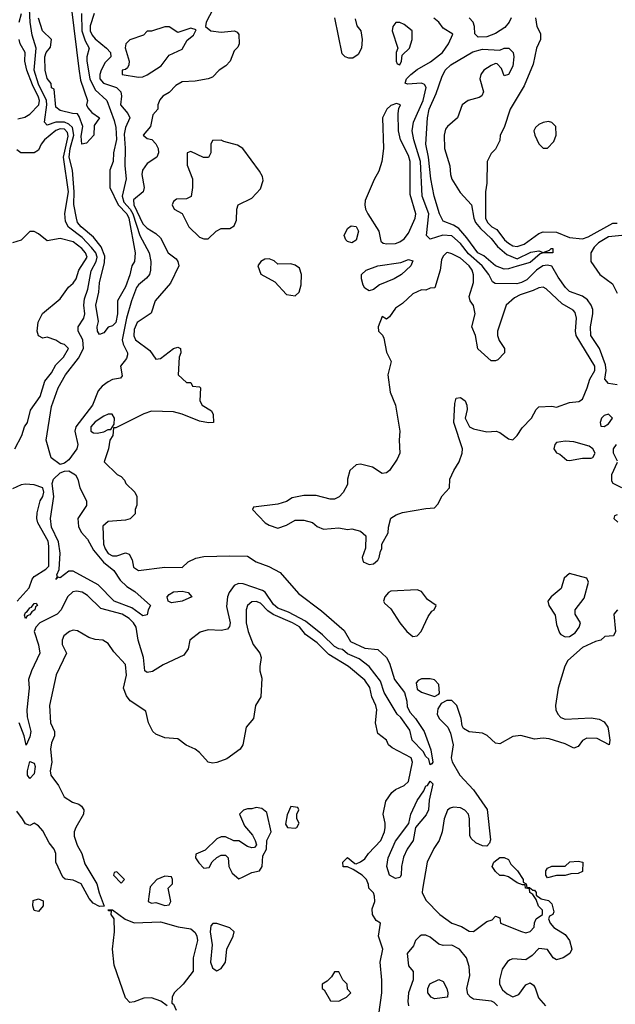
# Model space of a CAD drawing. Header units: inches. Extents: x 2380053 to 2584298, y 380219 to 546618.
# Tile 696 of 788: x 2545444 to 2548181, y 460817 to 465341. Entities that reach past the tile are written whole.
import ezdxf

# ---------------------------------------------------------------- set-up
doc = ezdxf.new("R2010")
doc.units = ezdxf.units.IN
doc.header["$MEASUREMENT"] = 0
doc.layers.add('C5446', color=7, linetype='Continuous')

msp = doc.modelspace()

# ---------------------------------------------------------------- linework, layer by layer
at = {"layer": 'C5446', "color": 2}
for points, elevation in [([(2546345.7, 465414.3), (2546301, 465330), (2546298, 465310), (2546322, 465290), (2546370, 465284), (2546430.8, 465290.8), (2546443.6, 465283.6), (2546450, 465274), (2546452, 465230), (2546445.4, 465214.6), (2546430, 465198), (2546410.8, 465150), (2546391, 465130), (2546361, 465110), (2546330, 465077.2), (2546310, 465069.2), (2546250, 465059.3), (2546190, 465055.6), (2546161.7, 465038.3), (2546130, 465007.3), (2546101, 464990), (2546087.3, 464972.7), (2546078, 464950), (2546078, 464930), (2546055.3, 464904.7), (2546044, 464850), (2546011.3, 464810), (2546030, 464796), (2546050.5, 464790.5), (2546070, 464771), (2546080.7, 464750), (2546082, 464730), (2546074, 464710), (2546030, 464680.7), (2546008.2, 464650), (2546005.5, 464630), (2546015.5, 464570), (2546010.3, 464549.7), (2545966.1, 464513.9), (2545968.8, 464491.2), (2546010, 464403.7), (2546030, 464383.1), (2546070, 464359.3), (2546090, 464339.1), (2546125.5, 464270), (2546162, 464242), (2546171, 464230), (2546174.8, 464210), (2546137.3, 464130), (2546066.8, 464050), (2546047.7, 463992.3), (2545984, 463950), (2545970, 463918), (2545968.2, 463888.2), (2545976, 463870), (2546042, 463822), (2546070, 463782), (2546090, 463784.7), (2546150, 463830.7), (2546170, 463836), (2546182, 463830), (2546184.7, 463810), (2546176, 463790), (2546172, 463710), (2546210, 463674), (2546230, 463674), (2546238, 463658), (2546270, 463654), (2546274, 463650), (2546272, 463590), (2546282, 463570), (2546324.7, 463544.7), (2546332.7, 463527.3), (2546334, 463490), (2546311.2, 463488.9), (2546270, 463497.2), (2546190, 463529), (2546150, 463539), (2546050, 463542), (2546014, 463530), (2545886, 463466), (2545874, 463466), (2545871.3, 463430), (2545858, 463410), (2545851.2, 463368.9), (2545832, 463310), (2545891.6, 463251.6), (2545910, 463242), (2545925.4, 463225.4), (2545932, 463210), (2545972, 463170), (2545982, 463150), (2545982, 463110), (2545974, 463090), (2545974, 463070), (2545951.6, 463048.4), (2545930, 463042), (2545850, 463035.3), (2545826, 463014), (2545828.1, 462931.9), (2545836.4, 462910), (2545850, 462888.8), (2545870, 462878.4), (2545890, 462878), (2545930, 462891), (2545946, 462886), (2545959.8, 462859.8), (2545966.2, 462826.2), (2545990, 462810.8), (2546110, 462826), (2546190, 462824.7), (2546218, 462850), (2546252.7, 462867.3), (2546290, 462874), (2546410, 462877.3), (2546490, 462876), (2546530.6, 462850.6), (2546588.9, 462828.9), (2546640.6, 462800.6), (2546724.5, 462704.5), (2546830, 462625.5), (2546934.8, 462534.8), (2546964.4, 462484.4), (2547030, 462454), (2547090, 462446.8), (2547130, 462410.8), (2547143.9, 462383.9), (2547166.7, 462310), (2547211.4, 462250), (2547222.6, 462210), (2547224.1, 462184.1), (2547237.7, 462157.7), (2547262.4, 462130), (2547302, 462070), (2547333, 461987), (2547342, 461930), (2547338, 461922), (2547330, 461918), (2547323.2, 461943.2), (2547310, 461956), (2547298.4, 461978.4), (2547247.3, 462030), (2547237.1, 462077.1), (2547195.1, 462135.1), (2547179, 462150), (2547118.7, 462250), (2547102, 462302), (2547050, 462369.6), (2547004.2, 462404.2), (2546950, 462428.2), (2546926.9, 462446.9), (2546910, 462449.7), (2546890, 462461.1), (2546835.5, 462515.5), (2546757.3, 462577.3), (2546678.7, 462618.7), (2546630, 462638), (2546610, 462654.3), (2546571.3, 462711.3), (2546558.9, 462718.9), (2546470, 462749.7), (2546449, 462751), (2546430, 462742), (2546406, 462710), (2546398, 462690), (2546394.4, 462645.6), (2546410.4, 462570), (2546407.7, 462552.3), (2546398.8, 462541.2), (2546370, 462534), (2546310, 462537.6), (2546272.4, 462527.6), (2546226, 462490), (2546217.3, 462450), (2546198, 462422), (2546103.5, 462376.5), (2546054.4, 462345.6), (2546030, 462341.2), (2546019, 462350), (2546012.7, 462410), (2545987.6, 462490), (2545978.7, 462550), (2545967.3, 462570), (2545947.3, 462590), (2545915.1, 462610), (2545816.2, 462636.2), (2545755.8, 462695.8), (2545730, 462711.3), (2545704.4, 462715.6), (2545687.1, 462712.9), (2545662.8, 462690), (2545634, 462630), (2545616, 462610), (2545536, 462570), (2545517.3, 462550), (2545510.7, 462530), (2545530.6, 462469.4), (2545536.3, 462430), (2545498, 462350), (2545484.4, 462310), (2545486.7, 462270), (2545476.4, 462170), (2545477.5, 462137.5), (2545495.5, 462070), (2545490, 462046), (2545472.7, 462007.3), (2545464.5, 462050), (2545440.7, 462110)], 26), ([(2545728.2, 465370), (2545729.5, 465289.5), (2545744.8, 465244.8), (2545763.1, 465210), (2545752.2, 465170), (2545752, 465150), (2545765.6, 465070), (2545790, 465019.5), (2545844.4, 464970), (2545878.2, 464878.2), (2545885.5, 464845.5), (2545889.2, 464790.8), (2545875.3, 464730), (2545873.8, 464690), (2545858, 464650), (2545857.1, 464570), (2545895.9, 464490), (2545935.6, 464450), (2545944.9, 464430), (2545974, 464270), (2545970.5, 464230), (2545959.1, 464210), (2545950, 464168.7), (2545930, 464114), (2545892.4, 464050), (2545893.7, 463990), (2545884.7, 463950), (2545870, 463935.3), (2545850, 463928), (2545830, 463902), (2545810, 463895.3), (2545801.2, 463910), (2545799, 463930), (2545806, 463954), (2545794, 464030), (2545806.6, 464090), (2545810, 464132), (2545833.7, 464226.3), (2545834.9, 464254.9), (2545818.3, 464298.3), (2545782.6, 464342.6), (2545725.4, 464390), (2545709.7, 464410), (2545704.4, 464430), (2545692, 464491.9), (2545694.5, 464550), (2545685.6, 464650), (2545670.7, 464710), (2545675.6, 464750), (2545691.8, 464810), (2545685.6, 464845.6), (2545670, 464861.1), (2545650, 464869.9), (2545610.2, 464869.9), (2545570, 464857), (2545557, 464870), (2545568.4, 464950), (2545567.1, 464970), (2545530, 465044.7), (2545510.8, 465109.2), (2545519.8, 465210), (2545500.4, 465270), (2545491.6, 465330), (2545489.1, 465390)], 18), ([(2545681.5, 465390), (2545714.8, 465114.8), (2545723.7, 465063.7), (2545755.5, 464970), (2545751, 464950), (2545756, 464936), (2545774.8, 464914.8), (2545810.7, 464890), (2545785.4, 464854.6), (2545784.7, 464810), (2545750, 464774), (2545729.4, 464769.4), (2545726.3, 464806.3), (2545734, 464850), (2545717.2, 464897.2), (2545709.1, 464909.1), (2545686, 464910), (2545630, 464924.5), (2545610, 464939), (2545602, 465022), (2545590, 465028), (2545588.8, 465048.9), (2545569.3, 465070.7), (2545561.2, 465110), (2545558.4, 465170), (2545565.6, 465190), (2545585.6, 465214.4), (2545589.4, 465250), (2545548.1, 465290), (2545530, 465348)], 14), ([(2545785.7, 465370), (2545767.5, 465312.5), (2545767.1, 465290), (2545776, 465270), (2545790, 465253.7), (2545843.1, 465210), (2545860.4, 465190), (2545862, 465170), (2545835.9, 465144.1), (2545818, 465110), (2545811.9, 465090), (2545812.2, 465070), (2545829.2, 465049.2), (2545889.1, 465029.1), (2545908.6, 465010), (2545911.7, 464990), (2545907.2, 464950), (2545940.7, 464910), (2545950.5, 464890), (2545930, 464845.2), (2545924.2, 464815.8), (2545928.9, 464751.1), (2545926.4, 464670), (2545932.2, 464610), (2545913.8, 464530), (2545922.9, 464502.9), (2545951.3, 464471.3), (2545963.4, 464450), (2545995.5, 464350), (2546038, 464270), (2546046.4, 464230), (2546045.5, 464190), (2546040.5, 464170), (2546027, 464153), (2545990, 464123.6), (2545980.9, 464110), (2545957, 464050), (2545934.7, 463970), (2545914.7, 463870), (2545918.8, 463850), (2545939.6, 463810), (2545939, 463801), (2545934.8, 463785.2), (2545907.2, 463750), (2545914.8, 463705.2), (2545906.4, 463693.6), (2545870, 463688.4), (2545850, 463678), (2545822.6, 463657.4), (2545804.3, 463635.7), (2545778.7, 463570), (2545701.1, 463470), (2545696.5, 463450), (2545710.4, 463390), (2545706.7, 463370), (2545670, 463319.6), (2545650, 463303.6), (2545630, 463298), (2545588, 463328), (2545565.1, 463410), (2545590, 463564.7), (2545619.7, 463650), (2545653.7, 463710), (2545714.2, 463785.8), (2545736.8, 463830), (2545733.7, 463870), (2545712, 463910), (2545712.3, 463930), (2545738, 463970), (2545743, 463990), (2545738.9, 464030), (2545741.4, 464058.6), (2545756.5, 464103.5), (2545772.5, 464187.5), (2545795.3, 464230), (2545798.9, 464250), (2545793.5, 464270), (2545773.9, 464293.9), (2545730, 464339.8), (2545667.9, 464387.9), (2545653.7, 464413.7), (2545651.1, 464451.1), (2545668.3, 464550), (2545644.7, 464710), (2545666.3, 464806.3), (2545663, 464823), (2545650, 464838.9), (2545630, 464840.3), (2545610, 464831.7), (2545557, 464790), (2545542, 464770), (2545530, 464741.2), (2545510, 464729.3), (2545449.5, 464729.5), (2545430, 464744)], 22), ([(2545440.5, 465330), (2545452.4, 465370)], 22), ([(2546985.8, 465345.8), (2546993.7, 465313.7), (2547010.7, 465290), (2547017.3, 465250), (2547014, 465210), (2546998.8, 465181.2), (2546974.9, 465165.1), (2546955.9, 465164.1), (2546939, 465170), (2546925.1, 465185.1), (2546892, 465350)], 26), ([(2548190, 463664.2), (2548149.7, 463669.7), (2548133.6, 463690), (2548138.5, 463730), (2548136, 463755.9), (2548108.1, 463830), (2548068.3, 463890), (2548066.6, 463930), (2548077.7, 463990), (2548077.2, 464010), (2548069.7, 464030), (2548053.8, 464053.8), (2548030.7, 464070.7), (2547970, 464091.8), (2547951.8, 464110), (2547918.6, 464158.6), (2547890, 464209.4), (2547870, 464213.5), (2547848.2, 464210), (2547819.5, 464190), (2547774.3, 464145.7), (2547750, 464133), (2547728.2, 464128.2), (2547629.4, 464129.4), (2547617.2, 464137.2), (2547599.6, 464170), (2547568.6, 464210), (2547506, 464266), (2547470, 464312.6), (2547430, 464347.8), (2547388.9, 464351.1), (2547330, 464333.2), (2547313.2, 464350), (2547323.5, 464450), (2547293.7, 464530), (2547285.6, 464690), (2547254.7, 464790), (2547248, 464830), (2547253.6, 464870), (2547298.5, 464970), (2547311.6, 465030), (2547304.1, 465044.1), (2547290, 465049.5), (2547225.6, 465045.6), (2547215.3, 465050), (2547220.7, 465070), (2547240.9, 465090), (2547270, 465112.2), (2547332.2, 465147.8), (2547387, 465190), (2547414, 465230), (2547434.6, 465274.6), (2547390, 465302.7), (2547369.6, 465329.6), (2547347.7, 465347.7)], 26), ([(2547701.6, 465350), (2547693, 465330), (2547674, 465306), (2547630, 465277.7), (2547590, 465263), (2547550, 465260.5), (2547535.6, 465275.6), (2547533.5, 465310), (2547527.4, 465330), (2547509.8, 465349.8)], 22), ([(2547814.9, 465350), (2547820.7, 465310), (2547837.3, 465277.3), (2547837.3, 465250), (2547818.8, 465210), (2547803.4, 465136.6), (2547762.5, 465037.5), (2547698, 464930), (2547670, 464846), (2547652, 464810), (2547650, 464786), (2547630, 464746), (2547610, 464726), (2547592, 464690), (2547591, 464590), (2547584.7, 464550), (2547584.4, 464430), (2547593, 464410), (2547614, 464390), (2547637.1, 464377.1), (2547672.4, 464330), (2547690, 464314), (2547710, 464302.3), (2547730, 464299.6), (2547762, 464310), (2547830, 464358.4), (2547850, 464366.7), (2547910, 464364.9), (2547970, 464340.3), (2548030, 464334.6), (2548056.4, 464343.6), (2548170, 464406.8), (2548190, 464406.8)], 26), ([(2545434.7, 464885.3), (2545466.5, 464893.5), (2545490, 464907.7), (2545532.1, 464950), (2545534.8, 464970), (2545530, 464986), (2545502.1, 465042.1), (2545476.8, 465110), (2545466.6, 465150), (2545469, 465190), (2545445.2, 465230), (2545440.9, 465250)], 22), ([(2545422, 463370), (2545454, 463430), (2545465.2, 463470), (2545479, 463490), (2545493.6, 463546.4), (2545538, 463610), (2545559.6, 463680.4), (2545590, 463718.8), (2545610, 463754.8), (2545645.2, 463790), (2545668, 463830), (2545648.8, 463848.9), (2545633.2, 463853.2), (2545610, 463868.7), (2545570, 463882), (2545550, 463878), (2545530, 463888), (2545524, 463910), (2545528.8, 463951.1), (2545548.8, 463991.1), (2545630, 464058.8), (2545667.6, 464112.4), (2545690, 464130.8), (2545703.7, 464150), (2545715.1, 464190), (2545754, 464250), (2545746.3, 464270), (2545729.7, 464290), (2545690, 464320.4), (2545630, 464335.6), (2545570, 464325.2), (2545530, 464358), (2545510, 464368), (2545490, 464368), (2545450, 464328.7), (2545410, 464315.3)], 26), ([(2548210.7, 464350), (2548150, 464342.9), (2548104.5, 464315.5), (2548084, 464295.9), (2548068.8, 464270), (2548068.8, 464230), (2548110, 464170.5), (2548167.8, 464127.8), (2548190, 464084.9)], 26), ([(2548184.7, 463390), (2548171.3, 463370), (2548171.6, 463351.6), (2548190, 463314)], 30), ([(2548190, 463306), (2548162.8, 463250), (2548162.8, 463222.8), (2548170, 463212), (2548210, 463191.3)], 30), ([(2545431.2, 462668.8), (2545486.6, 462730), (2545500.9, 462770), (2545510, 462782.8), (2545563.9, 462816.1), (2545577.4, 462830), (2545578.2, 462921.8), (2545574.1, 462945.8), (2545527, 463030), (2545522.9, 463050), (2545523.9, 463076.1), (2545537, 463130), (2545549.4, 463150), (2545554.3, 463170), (2545549.5, 463189.5), (2545510, 463204.5), (2545470, 463207.8), (2545450, 463204.2), (2545410, 463185.6)], 26), ([(2548190, 463066), (2548178, 463062), (2548174, 463050), (2548192, 463032)], 30), ([(2547094, 460770), (2547107.6, 460870), (2547107.5, 460927.5), (2547099.6, 461010), (2547111.8, 461070), (2547092.7, 461130), (2547102, 461190), (2547082.6, 461202.6), (2547065.1, 461230), (2547064.2, 461255.8), (2547075.1, 461290), (2547073.6, 461313.6), (2547069, 461329), (2547048, 461350), (2547047.3, 461367.3), (2547038, 461390), (2547018, 461410), (2546976.4, 461436.4), (2546950, 461448), (2546930, 461448.7), (2546928.7, 461470), (2546950, 461491), (2546983.6, 461463.6), (2546990, 461462), (2547010, 461471), (2547030, 461484.7), (2547046.6, 461510), (2547102.9, 461570), (2547120.7, 461610), (2547123.7, 461630), (2547123.7, 461650), (2547114, 461690), (2547126, 461750), (2547153.2, 461790), (2547170, 461804), (2547210, 461822.8), (2547230, 461841), (2547249.5, 461930), (2547242.7, 461950), (2547155.1, 461995.1), (2547139, 462010), (2547128.7, 462030), (2547090, 462062), (2547078.7, 462110), (2547084.7, 462170), (2547080.5, 462190), (2547061.3, 462230), (2547053, 462273), (2547030, 462307), (2546954.5, 462370), (2546864.2, 462424.2), (2546810, 462478), (2546756.8, 462516.8), (2546730, 462552.1), (2546698, 462570), (2546607.8, 462607.8), (2546584.5, 462624.5), (2546550, 462660.7), (2546530, 462667.3), (2546510, 462666.6), (2546490.4, 462649.6), (2546484.9, 462630), (2546484.4, 462570), (2546493.4, 462530), (2546516.3, 462470), (2546546.8, 462430), (2546553.4, 462410), (2546546.8, 462370), (2546546.8, 462350), (2546556, 462316), (2546552, 462230), (2546526.8, 462190), (2546518, 462130), (2546484.7, 462090), (2546468.6, 462010), (2546456.4, 461990), (2546395.4, 461944.6), (2546350, 461927.6), (2546330, 461925.1), (2546310, 461929.5), (2546270, 461974.5), (2546250, 461989.5), (2546208.5, 462008.5), (2546170, 462037.6), (2546110, 462042), (2546070, 462058.7), (2546056.2, 462070), (2546036.2, 462110), (2546024, 462164), (2545951.1, 462211.1), (2545934, 462234), (2545920.9, 462270), (2545934, 462330), (2545930, 462378), (2545876.5, 462436.5), (2545850, 462475.3), (2545826, 462490), (2545790, 462493.2), (2545762, 462502), (2545710, 462533.2), (2545690, 462536), (2545672, 462530), (2545646, 462510), (2545638.8, 462490), (2545638.8, 462470), (2545658, 462430), (2545611.2, 462331.1), (2545580.5, 462190), (2545584.9, 462110), (2545602.8, 462070), (2545602.8, 462050), (2545590, 462018), (2545585.5, 461990), (2545590.7, 461930), (2545583.8, 461890), (2545586, 461870), (2545621.7, 461821.7), (2545647.3, 461770), (2545686, 461746), (2545715.9, 461735.9), (2545727.5, 461727.5), (2545738.8, 461710), (2545736.3, 461690), (2545701.3, 461630), (2545694, 461610), (2545693.7, 461590), (2545708, 461548.1), (2545728.7, 461510), (2545742.7, 461462.6), (2545798.3, 461370), (2545808.6, 461328.5), (2545831.6, 461268.4), (2545810, 461266), (2545781.2, 461281.2), (2545763.5, 461303.5), (2545726, 461370), (2545690, 461387), (2545652.5, 461392.5), (2545641.5, 461401.5), (2545609, 461470), (2545609.2, 461510), (2545602.7, 461530), (2545578.4, 461558.4), (2545550, 461614), (2545530, 461637.2), (2545510, 461649), (2545490, 461638), (2545470, 461646), (2545457.2, 461670), (2545430, 461704)], 30), ([(2548191, 462630), (2548174.8, 462610), (2548182, 462530), (2548172, 462510), (2548132.7, 462507.3), (2548114, 462490), (2548090, 462484), (2548030, 462456), (2547963.4, 462396.6), (2547948.7, 462371.3), (2547918, 462270), (2547905.5, 462190), (2547907.7, 462170), (2547917.3, 462150), (2547930, 462134.8), (2547950, 462126.8), (2548070, 462133.4), (2548107.1, 462127.1), (2548130, 462114.8), (2548146, 462090), (2548150, 462074), (2548156, 462030), (2548152, 462010), (2548098, 462038), (2548050, 462039.3), (2548030.6, 462029.4), (2548010, 462002), (2547990, 461994), (2547950, 462013.2), (2547877.1, 462037.1), (2547850, 462039.6), (2547810, 462035.6), (2547747.5, 462052.5), (2547710, 462047.6), (2547650, 462014), (2547630, 462017), (2547592.1, 462052.1), (2547570, 462063.6), (2547509.6, 462069.6), (2547483.7, 462083.7), (2547476.5, 462096.5), (2547472.3, 462130), (2547452, 462190), (2547430, 462212.7), (2547406.4, 462213.6), (2547381.4, 462198.6), (2547366, 462174), (2547362, 462150), (2547370.8, 462130), (2547411.3, 462090), (2547423.5, 462063.5), (2547436.3, 462010), (2547426.8, 461950), (2547430.7, 461930.7), (2547466, 461870), (2547530, 461802), (2547592.1, 461712.1), (2547607.3, 461572.7), (2547602.8, 461557.2), (2547590, 461544), (2547570, 461545.2), (2547539.3, 461559.3), (2547519, 461579), (2547512.9, 461592.9), (2547511.4, 461670), (2547507, 461690), (2547490, 461709.4), (2547470, 461719.6), (2547436.8, 461723.2), (2547422, 461718), (2547410, 461708.7), (2547394, 461670), (2547384.7, 461610), (2547371.3, 461570), (2547347.1, 461532.9), (2547316, 461470), (2547294.4, 461345.6), (2547294, 461330), (2547310, 461296), (2547374.9, 461230), (2547430, 461190.4), (2547473.8, 461173.8), (2547510, 461153.4), (2547530, 461150.8), (2547590, 461197.3), (2547614.6, 461205.4), (2547630, 461222), (2547650, 461214), (2547654, 461190), (2547750, 461150.8), (2547770, 461146), (2547789, 461151), (2547808.7, 461171.3), (2547809.1, 461190.9), (2547818, 461210), (2547846, 461230), (2547846, 461250), (2547828.4, 461268.4), (2547818, 461298), (2547802, 461322), (2547788.7, 461330), (2547787.3, 461347.3), (2547768, 461350), (2547766, 461366), (2547754, 461366), (2547730, 461375.3), (2547690, 461402), (2547670, 461408.7), (2547650, 461408.7), (2547630, 461428), (2547615.3, 461450), (2547622, 461470), (2547650, 461491.3), (2547670, 461492), (2547690, 461482), (2547700.7, 461460.7), (2547731, 461430), (2547758, 461390), (2547758, 461378), (2547772, 461370), (2547774, 461354), (2547786, 461354), (2547802, 461342), (2547810, 461342), (2547818, 461330), (2547818, 461318), (2547841, 461301), (2547873.4, 461293.4), (2547890, 461278), (2547898, 461242), (2547894, 461230), (2547878, 461222), (2547874, 461210), (2547882, 461190), (2547898, 461170), (2547950, 461138), (2547970.5, 461110.5), (2547981, 461070), (2547971.3, 461050), (2547942, 461030), (2547910, 461021.2), (2547895.3, 461030), (2547870, 461068.7), (2547830, 461072.7), (2547799.1, 461040.9), (2547770, 461021.2), (2547710, 461026), (2547698.5, 461021.5), (2547686.2, 461013.8), (2547661.1, 460978.9), (2547648, 460930), (2547648, 460910), (2547663.1, 460883.1), (2547684.4, 460864.4), (2547710, 460850.8), (2547738, 460862), (2547770, 460906), (2547790, 460916), (2547804.5, 460904.5), (2547812.7, 460892.7), (2547827.3, 460847.3), (2547860.5, 460810)], 30), ([(2546122, 460810), (2546092, 460832), (2546050, 460846), (2546014.4, 460845.6), (2545970, 460828), (2545950, 460826), (2545930, 460846), (2545877.5, 460997.5), (2545869.5, 461070), (2545879.3, 461150), (2545877.2, 461210), (2545864, 461230), (2545866, 461246), (2545854, 461246), (2545848.4, 461251.6), (2545870, 461250.7), (2545928.6, 461208.5), (2545970, 461192), (2546090, 461195.6), (2546172.4, 461172.4), (2546230, 461163.1), (2546250, 461147.7), (2546258.3, 461130), (2546260.3, 461110), (2546241.3, 461030), (2546240.4, 460970), (2546195.5, 460910), (2546153.4, 460870), (2546144, 460850), (2546142.8, 460822.8), (2546150, 460818), (2546162.8, 460790)], 30), ([(2547639.5, 460810), (2547624.9, 460824.9), (2547611.3, 460831.3), (2547530, 460841.3), (2547515.1, 460850), (2547503.8, 460863.8), (2547498.4, 460890), (2547511.8, 460950), (2547509.5, 460990), (2547497, 461030), (2547465.2, 461070), (2547430, 461089.3), (2547390, 461086.6), (2547370, 461092.7), (2547330, 461126), (2547310, 461135.1), (2547290, 461134.5), (2547282.8, 461130), (2547262.8, 461110), (2547254, 461086), (2547224.7, 461050), (2547230, 460994), (2547251.6, 460968.4), (2547252, 460930), (2547230.6, 460869.4), (2547228, 460830), (2547230.7, 460810)], 30)]:
    msp.add_lwpolyline(points, dxfattribs=dict(at, elevation=elevation))
for points, elevation in [([(2547190, 465328.7), (2547171.6, 465328.4), (2547158, 465310), (2547156, 465290), (2547182, 465210), (2547174, 465190), (2547174, 465150), (2547178, 465138), (2547190, 465134), (2547198, 465150), (2547202, 465178), (2547235.3, 465210), (2547248, 465250), (2547248, 465290), (2547210, 465319)], 30), ([(2546110, 465309), (2546050, 465288.7), (2546030, 465288), (2546012, 465270), (2545950, 465249.2), (2545939.9, 465240.1), (2545930.8, 465230), (2545927.9, 465212.1), (2545946.4, 465150), (2545945.5, 465134.5), (2545939.3, 465120.7), (2545930, 465113.2), (2545914, 465110), (2545914, 465090), (2545990, 465077.3), (2546010, 465079.1), (2546030, 465087.3), (2546094, 465130), (2546130, 465178.8), (2546190, 465206), (2546212.9, 465247.1), (2546242, 465270), (2546254, 465294), (2546230, 465302), (2546170, 465282), (2546130, 465308.7)], 26), ([(2547670, 465084), (2547657.5, 465117.5), (2547638, 465138), (2547630, 465139.3), (2547610, 465131.6), (2547577, 465110), (2547563.7, 465090), (2547558.8, 465070), (2547574.8, 465010), (2547567.9, 464992.1), (2547555.6, 464984.4), (2547504, 464970), (2547477.6, 464950), (2547455.5, 464890), (2547409.2, 464850.8), (2547401.3, 464838.7), (2547394.7, 464810), (2547395.5, 464750), (2547421.1, 464670), (2547423.1, 464630), (2547429, 464609), (2547467.9, 464547.9), (2547520.3, 464490), (2547530.3, 464430), (2547538, 464410), (2547561.1, 464381.1), (2547610, 464335.8), (2547639, 464299), (2547682, 464262), (2547730, 464242.8), (2547792.7, 464272.7), (2547830, 464278.8), (2547850, 464271.3), (2547878, 464282), (2547886, 464290), (2547894, 464290), (2547894, 464270), (2547850, 464269.5), (2547835.2, 464264.8), (2547790, 464226.3), (2547730, 464209.4), (2547690, 464196), (2547670, 464194.5), (2547630, 464209.7), (2547576.1, 464256.1), (2547549.7, 464270), (2547498.8, 464338.8), (2547461.1, 464381.1), (2547436.8, 464396.8), (2547390, 464416), (2547373.3, 464450), (2547348.3, 464530), (2547332.6, 464610), (2547322, 464710), (2547309.8, 464770), (2547317.2, 464890), (2547326, 464930), (2547357.5, 465002.5), (2547383, 465077), (2547399.6, 465110), (2547425.5, 465134.5), (2547526.3, 465193.7), (2547570, 465206.5), (2547650, 465200.7), (2547670, 465210.4), (2547692, 465210), (2547710.8, 465190), (2547714.8, 465170), (2547710, 465128), (2547690, 465089.2)], 22), ([(2547175.9, 464955.9), (2547150, 464946.6), (2547130.7, 464930), (2547111.2, 464891.1), (2547116.3, 464750), (2547108, 464690), (2547094, 464646), (2547072.5, 464607.5), (2547030.7, 464510), (2547030.5, 464490), (2547033.4, 464470), (2547043, 464450), (2547093.4, 464370), (2547104, 464324), (2547114.8, 464314.8), (2547130.7, 464310.7), (2547170, 464313.4), (2547190, 464320.5), (2547210, 464334), (2547230, 464361), (2547261.6, 464430), (2547263.6, 464450), (2547238, 464538), (2547238.9, 464690), (2547230, 464717.2), (2547193, 464790), (2547185.1, 464830), (2547183.7, 464910), (2547186, 464934), (2547193.2, 464950)], 30), ([(2547874, 464874), (2547850, 464869), (2547830, 464859), (2547814.4, 464845.6), (2547807.3, 464830), (2547810.8, 464810), (2547830, 464771.3), (2547850, 464751.3), (2547870, 464751.3), (2547898.6, 464781.4), (2547909, 464810), (2547908, 464850), (2547888.8, 464868.9)], 30), ([(2546370, 464788), (2546330, 464786), (2546322, 464770), (2546322, 464730), (2546311.6, 464708.4), (2546288.4, 464708.4), (2546230, 464735.3), (2546214, 464730), (2546212.7, 464672.7), (2546238, 464610), (2546238, 464570), (2546231.6, 464528.4), (2546210, 464518), (2546163.6, 464516.4), (2546150, 464506), (2546144.7, 464490), (2546154, 464470), (2546191, 464451), (2546221, 464390), (2546270, 464342), (2546290, 464334), (2546310, 464334), (2546346, 464370), (2546370, 464382), (2546410, 464382), (2546430, 464394), (2546440.4, 464419.6), (2546442, 464470), (2546448, 464490), (2546510, 464521), (2546550, 464564.7), (2546563.1, 464603.1), (2546560.2, 464620.2), (2546545.6, 464645.6), (2546469.1, 464749.1), (2546444.7, 464764.7), (2546381.2, 464781.2)], 30), ([(2546970, 464315.3), (2546950, 464322), (2546942, 464330), (2546935.3, 464350), (2546950, 464382), (2546966.3, 464393.7), (2546990, 464390.6), (2547001, 464370), (2546990, 464328.7)], 26), ([(2547410, 464272.3), (2547404.7, 464270), (2547390, 464255.3), (2547382.5, 464237.5), (2547376, 464190), (2547351, 464109), (2547330, 464108), (2547310, 464099), (2547290, 464099.3), (2547250, 464081.2), (2547203.5, 464036.5), (2547170, 464015.3), (2547143.6, 463976.4), (2547130, 463966), (2547110, 463978), (2547091.3, 463930), (2547092, 463910), (2547111, 463891), (2547117.3, 463877.3), (2547130, 463814), (2547150.9, 463770.9), (2547136, 463710), (2547146.8, 463630), (2547170.7, 463570), (2547190.8, 463450), (2547187.3, 463410), (2547190.5, 463349.5), (2547178, 463322), (2547142.8, 463270), (2547130, 463259.3), (2547110, 463256), (2547065.6, 463285.6), (2547010, 463299), (2546990, 463295.3), (2546961, 463270), (2546950.8, 463230), (2546950, 463206), (2546930.9, 463169.1), (2546911.2, 463148.9), (2546890, 463138), (2546870, 463138), (2546805.4, 463154.6), (2546750, 463155.3), (2546696, 463144), (2546670, 463128), (2546630, 463115.3), (2546518, 463102), (2546514, 463090), (2546572, 463030), (2546590, 463018), (2546630, 463004.7), (2546670, 463018), (2546710, 463042), (2546750, 463042), (2546790, 463031.3), (2546810, 463012), (2546839.6, 462999.6), (2546910, 463006.8), (2546950, 462998), (2546970, 463002), (2547010, 462991.3), (2547034, 462970), (2547032.7, 462912.7), (2547018, 462870), (2547022, 462850), (2547050, 462838), (2547070, 462841), (2547090, 462858), (2547095.1, 462870), (2547101.2, 462898.8), (2547108, 462910), (2547108, 462932), (2547136.4, 462983.6), (2547138, 463010), (2547149.3, 463050.7), (2547173.6, 463066.4), (2547203.7, 463076.3), (2547310, 463096), (2547350, 463098), (2547365.6, 463114.4), (2547385.8, 463154.2), (2547419, 463190), (2547421.2, 463230), (2547439, 463270), (2547464, 463310), (2547477.2, 463350), (2547479, 463370), (2547439, 463490), (2547442.7, 463577.3), (2547450, 463602), (2547470, 463606), (2547490.5, 463590.5), (2547499.1, 463570), (2547500.7, 463550), (2547491.3, 463510), (2547510.8, 463470.8), (2547530, 463461), (2547590, 463446.8), (2547634, 463450), (2547650, 463444.7), (2547690, 463416), (2547710, 463411.3), (2547730, 463431), (2547753.6, 463466.4), (2547795.3, 463510), (2547818, 463550), (2547830, 463562), (2547890, 463566), (2547910, 463561), (2547970, 463582.8), (2548013.2, 463586.8), (2548030, 463598), (2548052.3, 463650), (2548063.7, 463690), (2548087, 463730), (2548087.3, 463750), (2548000.9, 463890), (2547997.6, 463910), (2548002.9, 463970), (2547996.2, 463996.2), (2547987, 464007), (2547936.3, 464036.3), (2547863.9, 464103.9), (2547850, 464112.3), (2547830, 464109.5), (2547803.8, 464096.2), (2547743, 464077), (2547717.2, 464062.8), (2547679.1, 464030), (2547638.8, 463910), (2547638.8, 463890), (2547647.7, 463867.7), (2547672, 463830), (2547671.3, 463810), (2547641.4, 463778.6), (2547630, 463773.2), (2547610, 463774), (2547549.5, 463829.5), (2547539, 463890), (2547522, 463930), (2547537.2, 463990), (2547530, 464028), (2547514, 464050), (2547509, 464070), (2547530, 464134), (2547529.6, 464169.6), (2547522.9, 464190), (2547509.5, 464210), (2547470, 464245.1), (2547430, 464266)], 30), ([(2546590, 464242), (2546570, 464241.2), (2546551.3, 464230), (2546538, 464210), (2546551.6, 464171.6), (2546616.9, 464136.9), (2546670, 464078), (2546710, 464072), (2546728, 464090), (2546736.5, 464123.5), (2546739.3, 464170), (2546730, 464199), (2546710, 464214), (2546690, 464219), (2546630, 464218), (2546613.6, 464233.6)], 30), ([(2547050, 464095.3), (2547030, 464108), (2547022, 464122), (2547014, 464150), (2547014, 464170), (2547035.3, 464190), (2547089.6, 464210.4), (2547195.1, 464224.9), (2547230, 464238.8), (2547250, 464234), (2547241, 464210), (2547198, 464170), (2547164.7, 464150), (2547096.8, 464123.2), (2547070, 464102)], 26), ([(2545850, 463529), (2545830, 463519.3), (2545790, 463494), (2545770.7, 463470), (2545771, 463450), (2545783.1, 463443.1), (2545798.9, 463441.1), (2545830, 463446.8), (2545850, 463458), (2545862, 463458), (2545878, 463482), (2545879, 463510), (2545868.7, 463528.7)], 26), ([(2548150, 463528), (2548130, 463522), (2548118, 463510), (2548112, 463490), (2548114, 463474), (2548130, 463472), (2548150, 463484.7), (2548168, 463510)], 30), ([(2547950, 463404), (2547910, 463399), (2547902.8, 463390), (2547898.8, 463370), (2547910, 463351.3), (2547925.4, 463345.4), (2547958, 463318), (2547970, 463316), (2548030, 463326.8), (2548070, 463326), (2548078, 463330), (2548088.7, 463350), (2548078, 463370), (2548061.2, 463381.2), (2547990, 463401.2)], 30), ([(2546010, 462602.4), (2545958.4, 462638.4), (2545878, 462670), (2545804.4, 462744.4), (2545690, 462807), (2545670, 462806.6), (2545630, 462777.2), (2545621, 462779), (2545609, 462769), (2545618, 462782), (2545614, 462790), (2545625.3, 462814.7), (2545629.7, 462890.3), (2545621.6, 462941.6), (2545589.8, 463010), (2545584.7, 463050), (2545599.8, 463150), (2545592.2, 463210), (2545599.7, 463230), (2545630, 463258.4), (2545650, 463267), (2545670, 463268.7), (2545700.4, 463250), (2545710.2, 463230.2), (2545719.6, 463190), (2545751.2, 463131.2), (2545751.2, 463108.9), (2545710.3, 463050), (2545713.1, 463013.1), (2545726.6, 462986.6), (2545754.7, 462954.7), (2545783.2, 462903.2), (2545829.2, 462849.2), (2545876.4, 462810), (2545905.3, 462765.3), (2545936.7, 462736.7), (2545973.1, 462713.1), (2546044.9, 462650), (2546034.4, 462630), (2546030, 462607)], 22), ([(2547970, 462797.2), (2547945.5, 462774.5), (2547932.7, 462727.3), (2547886, 462690), (2547871.3, 462670), (2547876, 462650), (2547904.9, 462604.9), (2547910, 462562), (2547924.7, 462524.7), (2547930, 462516), (2547950, 462506), (2547970, 462506.8), (2547996.6, 462523.4), (2548015.1, 462550), (2548021.2, 462570), (2547997.2, 462610), (2547996, 462630), (2548037.2, 462682.8), (2548057.2, 462757.2), (2548050, 462775.3)], 30), ([(2546142, 462662), (2546125.2, 462670), (2546122, 462690), (2546130, 462700.7), (2546150, 462712.4), (2546190, 462715.5), (2546218, 462710), (2546234, 462690), (2546190, 462669.4)], 22), ([(2547270, 462721.2), (2547150, 462716), (2547138, 462710), (2547121, 462690), (2547116, 462670), (2547120.7, 462660.7), (2547150, 462634.8), (2547190.5, 462570.5), (2547222.8, 462530), (2547250, 462506.8), (2547270, 462510.8), (2547289.2, 462530), (2547320.7, 462599.3), (2547337.2, 462622.8), (2547348, 462630), (2547358, 462650), (2547317.2, 462677.2), (2547290, 462714)], 30), ([(2545470, 462589.3), (2545465.1, 462605.1), (2545470, 462617.3), (2545478.4, 462621.6), (2545490, 462639.1), (2545498.4, 462641.6), (2545510, 462658.8), (2545519.8, 462659.8), (2545524.7, 462650), (2545516.3, 462643.7), (2545512.7, 462630), (2545499.1, 462620.9), (2545490, 462607), (2545477.3, 462602.7)], 22), ([(2547330, 462313.2), (2547290, 462313.2), (2547274.4, 462305.6), (2547265.5, 462294.5), (2547270, 462264.7), (2547290, 462251), (2547350, 462231), (2547370, 462242), (2547373.2, 462246.8), (2547370, 462286), (2547350, 462308.7)], 30), ([(2545490, 461855.3), (2545479, 461870), (2545479.3, 461890), (2545490, 461932), (2545510, 461924.7), (2545514.4, 461910), (2545510, 461875.3)], 26), ([(2547170, 461395.1), (2547143.7, 461410), (2547131.6, 461450), (2547136.3, 461490), (2547170, 461567.3), (2547232.7, 461647.3), (2547240.7, 461690), (2547270, 461754), (2547301.6, 461798.4), (2547310, 461821), (2547317.2, 461822.8), (2547330, 461842), (2547342, 461830), (2547325.3, 461754.7), (2547322.6, 461710), (2547312.3, 461687.7), (2547262.8, 461630), (2547251.9, 461570), (2547224.4, 461530), (2547207.2, 461492.8), (2547198.7, 461450), (2547197.3, 461410), (2547190, 461399)], 26), ([(2546530, 461722), (2546510, 461715.3), (2546490, 461715.3), (2546471.6, 461708.4), (2546454, 461690), (2546476.9, 461636.9), (2546513.7, 461593.7), (2546526, 461570), (2546532, 461550), (2546522, 461538), (2546510, 461535.3), (2546490, 461542), (2546450, 461568), (2546428, 461568), (2546390, 461586), (2546370, 461586), (2546350, 461578), (2546295.3, 461524.7), (2546252.7, 461507.3), (2546252, 461490), (2546266.4, 461466.4), (2546290, 461442), (2546314.6, 461445.4), (2546328.8, 461471.1), (2546350, 461492), (2546370, 461502), (2546390, 461502), (2546402, 461490), (2546404.7, 461450), (2546419.6, 461419.6), (2546450, 461394), (2546470, 461402), (2546510, 461422), (2546546, 461430), (2546558, 461450), (2546560.4, 461499.6), (2546578, 461530), (2546579, 461570), (2546599, 461610), (2546579, 461699), (2546557.2, 461717.2)], 34), ([(2546690, 461726), (2546672.7, 461687.3), (2546665.4, 461645.4), (2546674, 461630), (2546710, 461626.8), (2546718, 461630), (2546728, 461650), (2546718, 461670), (2546718, 461690), (2546726, 461710), (2546722, 461722)], 34), ([(2547870, 461398), (2547862, 461410), (2547862, 461430), (2547870, 461442), (2547890, 461452), (2547950, 461451.3), (2547971.3, 461471.3), (2548010, 461474), (2548032, 461470), (2548030, 461428), (2548010, 461418), (2547976.4, 461416.4), (2547950, 461409), (2547911.2, 461408.9)], 30), ([(2545890, 461426), (2545878, 461422), (2545874, 461410), (2545910, 461374), (2545926, 461390)], 34), ([(2546110, 461406), (2546074, 461390), (2546043.6, 461356.4), (2546034, 461290), (2546050, 461282), (2546070, 461284.7), (2546110, 461271.3), (2546130, 461274), (2546138, 461290), (2546126, 461350), (2546146, 461370), (2546146, 461390), (2546142, 461402)], 34), ([(2545530, 461244), (2545510, 461248.7), (2545504, 461270), (2545506, 461294), (2545530, 461302), (2545552, 461292), (2545551, 461270)], 30), ([(2546350, 461188.7), (2546331.6, 461188.4), (2546322, 461178), (2546318.8, 461150), (2546327.7, 461090), (2546320.7, 461010), (2546330, 460984.7), (2546338, 460978), (2546350, 460971), (2546370, 460981), (2546389, 461010), (2546396, 461070), (2546425.2, 461130), (2546428.7, 461150), (2546409.1, 461169.1)], 34), ([(2546910, 460966), (2546890, 460966), (2546876.9, 460943.1), (2546856.9, 460923.1), (2546834, 460910), (2546834, 460890), (2546843.6, 460883.6), (2546872.7, 460832.7), (2546910, 460832), (2546930, 460842), (2546946, 460850), (2546966, 460870), (2546950, 460886), (2546948, 460910), (2546928, 460930)], 34), ([(2547350, 460842.7), (2547335.3, 460850), (2547319, 460870), (2547319, 460890), (2547328.8, 460911.1), (2547370, 460931.3), (2547390, 460922), (2547406, 460890), (2547411, 460870), (2547410, 460849.2)], 30)]:
    msp.add_lwpolyline(points, close=True, dxfattribs=dict(at, elevation=elevation))

doc.saveas('drawing.dxf')
